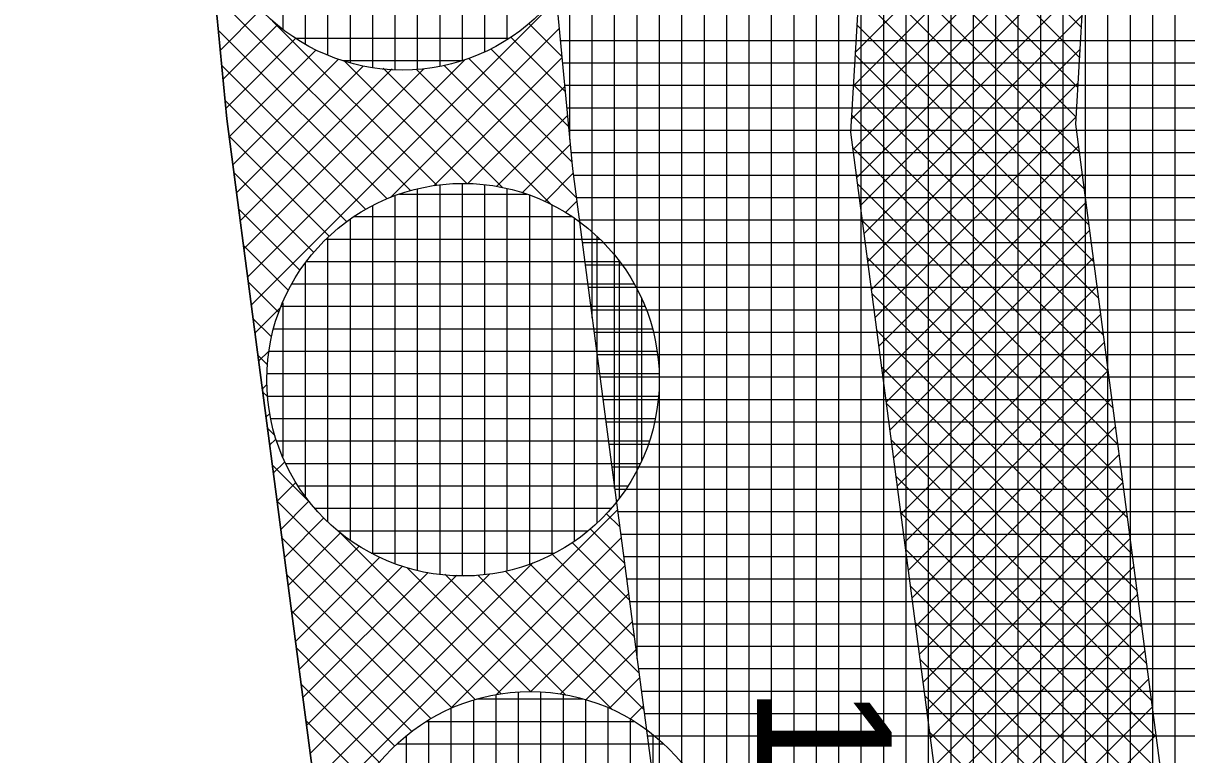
# Model space of a CAD drawing. Extents: x -565346 to -564154, y -1097386 to -1095620.
# Drawn here: x -564329.6 to -564319.23, y -1096012.08 to -1096005.56 of the extents above; entities that cross this region are included whole.
import ezdxf

# ---------------------------------------------------------------- set-up
doc = ezdxf.new("R2010")
doc.units = 0
for name, color, linetype in [('Vrstva 1', 7, 'Continuous'), ('Vrstva 40', 7, 'Continuous'), ('Vrstva 41', 7, 'Continuous'), ('Vrstva 42', 7, 'Continuous'), ('Vrstva 43', 7, 'Continuous'), ('Vrstva 44', 7, 'Continuous')]:
    doc.layers.add(name, color=color, linetype=linetype)

msp = doc.modelspace()

# ---------------------------------------------------------------- linework, layer by layer
at = {"layer": 'Vrstva 1'}
for p, q in [((-564332.63, -1095955.35), (-564327.79, -1096006.41)), ((-564327.79, -1096006.41), (-564321.97, -1096050.57))]:
    msp.add_line(p, q, dxfattribs=at)
at = {"layer": 'Vrstva 41'}
msp.add_lwpolyline([(-564213.14, -1096212.119), (-564215.677, -1096213.942), (-564248.76, -1096171.14), (-564286.49, -1096118.78), (-564303.06, -1096086.2), (-564321.97, -1096050.57), (-564327.79, -1096006.41), (-564332.63, -1095955.35), (-564334.17, -1095918.36), (-564331.082, -1095918.814), (-564329.607, -1095955.228), (-564324.705, -1096006.855), (-564319.072, -1096049.639), (-564283.916, -1096117.222), (-564246.344, -1096169.361)], close=True, dxfattribs=at)
at = {"layer": 'Vrstva 42'}
for p, q in [((-564320.053, -1096003.684), (-564322.183, -1096005.814)), ((-564322.058, -1096003.703), (-564320.167, -1096005.594)), ((-564320.071, -1096003.984), (-564322.201, -1096006.115)), ((-564322.074, -1096003.97), (-564320.183, -1096005.861)), ((-564320.089, -1096004.285), (-564322.219, -1096006.415)), ((-564322.09, -1096004.236), (-564320.199, -1096006.128)), ((-564322.106, -1096004.503), (-564320.214, -1096006.395)), ((-564320.107, -1096004.586), (-564322.206, -1096006.684)), ((-564322.121, -1096004.77), (-564320.185, -1096006.707)), ((-564320.125, -1096004.887), (-564322.173, -1096006.934)), ((-564322.137, -1096005.037), (-564320.142, -1096007.033)), ((-564320.143, -1096005.187), (-564322.14, -1096007.184)), ((-564327.895, -1096005.304), (-564326.149, -1096007.05)), ((-564324.848, -1096005.346), (-564327.571, -1096008.069)), ((-564322.153, -1096005.304), (-564320.099, -1096007.358)), ((-564327.484, -1096005.435), (-564327.848, -1096005.8)), ((-564327.337, -1096005.572), (-564327.823, -1096006.058)), ((-564327.38, -1096005.537), (-564325.915, -1096007.001)), ((-564325.095, -1096005.558), (-564324.8, -1096005.853)), ((-564322.169, -1096005.571), (-564320.056, -1096007.684)), ((-564320.161, -1096005.488), (-564322.107, -1096007.434)), ((-564327.865, -1096005.617), (-564326.36, -1096007.121)), ((-564324.824, -1096005.604), (-564326.329, -1096007.11)), ((-564327.174, -1096005.691), (-564327.799, -1096006.316)), ((-564325.256, -1096005.68), (-564324.77, -1096006.166)), ((-564326.993, -1096005.794), (-564327.769, -1096006.569)), ((-564326.794, -1096005.877), (-564327.736, -1096006.819)), ((-564325.667, -1096005.882), (-564327.604, -1096007.819)), ((-564324.799, -1096005.862), (-564325.942, -1096007.006)), ((-564325.633, -1096005.869), (-564324.711, -1096006.791)), ((-564325.435, -1096005.784), (-564324.741, -1096006.478)), ((-564322.185, -1096005.838), (-564320.013, -1096008.01)), ((-564320.178, -1096005.789), (-564322.074, -1096007.684)), ((-564327.836, -1096005.929), (-564326.551, -1096007.214)), ((-564326.572, -1096005.938), (-564327.703, -1096007.069)), ((-564326.315, -1096005.964), (-564327.67, -1096007.319)), ((-564326.031, -1096005.962), (-564327.637, -1096007.569)), ((-564326.738, -1096005.895), (-564325.647, -1096006.986)), ((-564326.394, -1096005.956), (-564325.33, -1096007.02)), ((-564326.1, -1096005.967), (-564324.892, -1096007.176)), ((-564325.851, -1096005.934), (-564324.671, -1096007.114)), ((-564320.196, -1096006.089), (-564322.041, -1096007.934)), ((-564324.775, -1096006.121), (-564325.64, -1096006.986)), ((-564322.201, -1096006.105), (-564319.97, -1096008.336)), ((-564327.806, -1096006.242), (-564326.722, -1096007.325)), ((-564324.75, -1096006.379), (-564325.383, -1096007.012)), ((-564322.217, -1096006.372), (-564319.928, -1096008.661)), ((-564320.214, -1096006.39), (-564322.008, -1096008.184)), ((-564327.77, -1096006.56), (-564326.876, -1096007.455)), ((-564324.726, -1096006.637), (-564325.155, -1096007.067)), ((-564322.208, -1096006.663), (-564319.885, -1096008.987)), ((-564320.192, -1096006.651), (-564321.975, -1096008.434)), ((-564327.727, -1096006.886), (-564327.014, -1096007.599)), ((-564324.7, -1096006.894), (-564324.951, -1096007.146)), ((-564320.159, -1096006.901), (-564321.942, -1096008.684)), ((-564322.165, -1096006.989), (-564319.842, -1096009.313)), ((-564327.684, -1096007.212), (-564327.136, -1096007.76)), ((-564324.667, -1096007.144), (-564324.768, -1096007.245)), ((-564320.126, -1096007.151), (-564321.909, -1096008.934)), ((-564322.123, -1096007.315), (-564319.799, -1096009.639)), ((-564320.093, -1096007.401), (-564321.876, -1096009.184)), ((-564327.641, -1096007.538), (-564327.24, -1096007.938)), ((-564322.08, -1096007.641), (-564319.756, -1096009.964)), ((-564320.061, -1096007.651), (-564321.844, -1096009.434)), ((-564327.598, -1096007.863), (-564327.326, -1096008.136)), ((-564320.028, -1096007.901), (-564321.811, -1096009.684)), ((-564322.037, -1096007.966), (-564319.713, -1096010.29)), ((-564327.308, -1096008.089), (-564327.538, -1096008.319)), ((-564319.995, -1096008.151), (-564321.778, -1096009.934)), ((-564327.556, -1096008.189), (-564327.391, -1096008.353)), ((-564321.994, -1096008.292), (-564319.67, -1096010.616)), ((-564327.412, -1096008.476), (-564327.505, -1096008.569)), ((-564319.962, -1096008.401), (-564321.745, -1096010.184)), ((-564327.513, -1096008.515), (-564327.427, -1096008.601)), ((-564321.951, -1096008.618), (-564319.627, -1096010.941)), ((-564319.929, -1096008.651), (-564321.712, -1096010.434)), ((-564327.432, -1096008.778), (-564327.473, -1096008.819)), ((-564327.47, -1096008.841), (-564327.426, -1096008.884)), ((-564321.908, -1096008.944), (-564319.585, -1096011.267)), ((-564319.896, -1096008.9), (-564321.679, -1096010.683)), ((-564327.406, -1096009.035), (-564327.44, -1096009.069)), ((-564327.427, -1096009.166), (-564327.359, -1096009.234)), ((-564319.863, -1096009.15), (-564321.646, -1096010.933)), ((-564327.351, -1096009.263), (-564327.407, -1096009.318)), ((-564321.865, -1096009.269), (-564319.542, -1096011.593)), ((-564319.83, -1096009.4), (-564321.613, -1096011.183)), ((-564327.384, -1096009.492), (-564327.042, -1096009.834)), ((-564327.272, -1096009.467), (-564327.374, -1096009.568)), ((-564321.822, -1096009.595), (-564319.499, -1096011.919)), ((-564327.173, -1096009.65), (-564327.341, -1096009.818)), ((-564319.797, -1096009.65), (-564321.58, -1096011.433)), ((-564327.341, -1096009.818), (-564325.573, -1096011.586)), ((-564327.056, -1096009.817), (-564327.308, -1096010.068)), ((-564324.305, -1096009.894), (-564326.979, -1096012.567)), ((-564324.405, -1096009.926), (-564324.285, -1096010.045)), ((-564321.779, -1096009.921), (-564319.456, -1096012.244)), ((-564319.764, -1096009.9), (-564321.547, -1096011.683)), ((-564326.923, -1096009.966), (-564327.275, -1096010.318)), ((-564326.774, -1096010.1), (-564327.242, -1096010.568)), ((-564326.784, -1096010.092), (-564325.341, -1096011.535)), ((-564324.549, -1096010.064), (-564324.242, -1096010.371)), ((-564327.298, -1096010.144), (-564325.782, -1096011.66)), ((-564326.609, -1096010.218), (-564327.209, -1096010.818)), ((-564324.272, -1096010.144), (-564325.792, -1096011.663)), ((-564324.71, -1096010.186), (-564324.199, -1096010.697)), ((-564319.732, -1096010.15), (-564321.515, -1096011.933)), ((-564326.426, -1096010.318), (-564327.176, -1096011.068)), ((-564324.888, -1096010.29), (-564324.156, -1096011.023)), ((-564321.737, -1096010.246), (-564319.413, -1096012.57)), ((-564326.224, -1096010.398), (-564327.143, -1096011.318)), ((-564325.994, -1096010.452), (-564327.11, -1096011.568)), ((-564325.061, -1096010.367), (-564327.011, -1096012.317)), ((-564326.184, -1096010.409), (-564325.079, -1096011.514)), ((-564324.239, -1096010.394), (-564325.388, -1096011.543)), ((-564325.303, -1096010.441), (-564324.071, -1096011.674)), ((-564325.086, -1096010.376), (-564324.113, -1096011.348)), ((-564319.699, -1096010.4), (-564321.482, -1096012.183)), ((-564327.255, -1096010.47), (-564325.97, -1096011.755)), ((-564325.738, -1096010.478), (-564327.077, -1096011.817)), ((-564325.442, -1096010.465), (-564327.044, -1096012.067)), ((-564325.843, -1096010.467), (-564324.765, -1096011.545)), ((-564325.551, -1096010.477), (-564324.353, -1096011.675)), ((-564324.206, -1096010.643), (-564325.077, -1096011.514)), ((-564321.694, -1096010.572), (-564319.37, -1096012.896)), ((-564319.666, -1096010.65), (-564321.449, -1096012.433)), ((-564327.212, -1096010.795), (-564326.138, -1096011.869)), ((-564324.173, -1096010.893), (-564324.817, -1096011.537)), ((-564321.651, -1096010.898), (-564319.327, -1096013.221)), ((-564319.633, -1096010.9), (-564321.416, -1096012.683)), ((-564327.169, -1096011.121), (-564326.291, -1096012)), ((-564324.14, -1096011.143), (-564324.586, -1096011.588)), ((-564319.6, -1096011.15), (-564321.383, -1096012.933)), ((-564321.608, -1096011.224), (-564319.284, -1096013.547)), ((-564327.126, -1096011.447), (-564326.427, -1096012.146)), ((-564324.107, -1096011.393), (-564324.377, -1096011.663)), ((-564319.567, -1096011.4), (-564321.35, -1096013.183)), ((-564321.565, -1096011.549), (-564319.241, -1096013.873)), ((-564324.075, -1096011.643), (-564324.191, -1096011.76)), ((-564319.534, -1096011.65), (-564321.317, -1096013.433)), ((-564327.083, -1096011.773), (-564326.548, -1096012.308)), ((-564321.522, -1096011.875), (-564319.199, -1096014.199)), ((-564319.501, -1096011.9), (-564321.284, -1096013.683))]:
    msp.add_line(p, q, dxfattribs=at)
msp.add_lwpolyline([(-564322.318, -1095918.024), (-564324.311, -1095917.856), (-564327.322, -1095953.642), (-564321.3, -1095990.958), (-564322.226, -1096006.529), (-564316.652, -1096048.867), (-564298.213, -1096083.6), (-564281.777, -1096115.914), (-564244.285, -1096167.937), (-564211.109, -1096210.658), (-564209.483, -1096209.49), (-564242.801, -1096166.581), (-564280.063, -1096114.871), (-564296.384, -1096082.78), (-564314.716, -1096048.249), (-564320.218, -1096006.455), (-564319.291, -1095990.856), (-564325.309, -1095953.567)], close=True, dxfattribs=at)
at = {"layer": 'Vrstva 43'}
for p, q in [((-564324.73, -1096006.592), (-564324.73, -1095857.093)), ((-564324.53, -1096008.184), (-564324.53, -1095858.142)), ((-564324.33, -1096009.703), (-564324.33, -1095859.19)), ((-564324.13, -1096011.222), (-564324.13, -1095860.238)), ((-564323.93, -1096012.741), (-564323.93, -1095861.287)), ((-564323.73, -1096014.26), (-564323.73, -1095862.335)), ((-564323.53, -1096015.779), (-564323.53, -1095863.383)), ((-564323.33, -1096017.298), (-564323.33, -1095864.432)), ((-564323.13, -1096018.818), (-564323.13, -1095865.48)), ((-564322.93, -1096020.337), (-564322.93, -1095866.529)), ((-564322.73, -1096021.856), (-564322.73, -1095953.855)), ((-564322.53, -1096023.375), (-564322.53, -1095955.095)), ((-564322.33, -1096024.894), (-564322.33, -1095956.334)), ((-564322.13, -1096026.413), (-564322.13, -1095957.573)), ((-564321.93, -1096027.932), (-564321.93, -1095958.813)), ((-564321.73, -1096029.451), (-564321.73, -1095960.052)), ((-564321.53, -1096030.97), (-564321.53, -1095961.291)), ((-564321.33, -1096032.489), (-564321.33, -1095962.531)), ((-564321.13, -1096034.008), (-564321.13, -1095963.77)), ((-564320.93, -1096035.527), (-564320.93, -1095965.009)), ((-564320.73, -1096037.046), (-564320.73, -1095966.249)), ((-564320.53, -1096038.565), (-564320.53, -1095967.488)), ((-564320.33, -1096040.084), (-564320.33, -1095968.727)), ((-564320.13, -1096041.603), (-564320.13, -1095969.967)), ((-564319.93, -1096043.122), (-564319.93, -1095971.206)), ((-564319.73, -1096044.641), (-564319.73, -1095972.445)), ((-564319.53, -1096046.16), (-564319.53, -1095973.685)), ((-564319.33, -1096047.679), (-564319.33, -1095974.924)), ((-564324.814, -1096005.71), (-564317.669, -1096005.71)), ((-564324.795, -1096005.91), (-564317.681, -1096005.91)), ((-564324.776, -1096006.11), (-564317.693, -1096006.11)), ((-564324.757, -1096006.31), (-564317.705, -1096006.31)), ((-564324.738, -1096006.51), (-564317.689, -1096006.51)), ((-564324.719, -1096006.71), (-564317.663, -1096006.71)), ((-564324.698, -1096006.91), (-564317.636, -1096006.91)), ((-564324.671, -1096007.11), (-564317.61, -1096007.11)), ((-564324.645, -1096007.31), (-564317.584, -1096007.31)), ((-564324.619, -1096007.51), (-564317.557, -1096007.51)), ((-564324.592, -1096007.71), (-564317.531, -1096007.71)), ((-564324.566, -1096007.91), (-564317.505, -1096007.91)), ((-564324.54, -1096008.11), (-564317.478, -1096008.11)), ((-564324.513, -1096008.31), (-564317.452, -1096008.31)), ((-564324.487, -1096008.51), (-564317.426, -1096008.51)), ((-564324.461, -1096008.71), (-564317.399, -1096008.71)), ((-564324.434, -1096008.91), (-564317.373, -1096008.91)), ((-564324.408, -1096009.11), (-564317.347, -1096009.11)), ((-564324.382, -1096009.31), (-564317.32, -1096009.31)), ((-564324.355, -1096009.51), (-564317.294, -1096009.51)), ((-564324.329, -1096009.71), (-564317.268, -1096009.71)), ((-564324.303, -1096009.91), (-564317.241, -1096009.91)), ((-564324.276, -1096010.11), (-564317.215, -1096010.11)), ((-564324.25, -1096010.31), (-564317.189, -1096010.31)), ((-564324.224, -1096010.51), (-564317.162, -1096010.51)), ((-564324.197, -1096010.71), (-564317.136, -1096010.71)), ((-564324.171, -1096010.91), (-564317.11, -1096010.91)), ((-564324.145, -1096011.11), (-564317.083, -1096011.11)), ((-564324.118, -1096011.31), (-564317.057, -1096011.31)), ((-564324.092, -1096011.51), (-564317.031, -1096011.51)), ((-564324.066, -1096011.71), (-564317.004, -1096011.71)), ((-564324.039, -1096011.91), (-564316.978, -1096011.91))]:
    msp.add_line(p, q, dxfattribs=at)
msp.add_lwpolyline([(-564339.576, -1095722.251), (-564332.487, -1095897.108), (-564334.985, -1095897.209), (-564334.17, -1095918.36), (-564331.082, -1095918.814), (-564329.607, -1095955.228), (-564324.705, -1096006.855), (-564319.072, -1096049.639)], dxfattribs=at)
at = {"layer": 'Vrstva 44'}
for p, q in [((-564326.69, -1096002.538), (-564326.69, -1096005.91)), ((-564326.49, -1096002.496), (-564326.49, -1096005.952)), ((-564326.29, -1096002.477), (-564326.29, -1096005.972)), ((-564326.09, -1096002.481), (-564326.09, -1096005.968)), ((-564325.89, -1096002.507), (-564325.89, -1096005.94)), ((-564325.69, -1096002.558), (-564325.69, -1096005.889)), ((-564326.89, -1096002.608), (-564326.89, -1096005.841)), ((-564325.49, -1096002.637), (-564325.49, -1096005.812)), ((-564327.09, -1096002.706), (-564327.09, -1096005.742)), ((-564325.29, -1096002.745), (-564325.29, -1096005.703)), ((-564327.29, -1096002.837), (-564327.29, -1096005.61)), ((-564327.178, -1096005.69), (-564325.27, -1096005.69)), ((-564326.753, -1096005.89), (-564325.694, -1096005.89)), ((-564325.89, -1096006.998), (-564325.89, -1096010.471)), ((-564325.69, -1096006.985), (-564325.69, -1096010.482)), ((-564325.49, -1096006.994), (-564325.49, -1096010.471)), ((-564326.29, -1096007.094), (-564326.29, -1096010.373)), ((-564326.248, -1096007.08), (-564325.114, -1096007.08)), ((-564326.09, -1096007.034), (-564326.09, -1096010.435)), ((-564325.29, -1096007.029), (-564325.29, -1096010.437)), ((-564325.09, -1096007.089), (-564325.09, -1096010.38)), ((-564326.49, -1096007.183), (-564326.49, -1096010.286)), ((-564324.89, -1096007.175), (-564324.89, -1096010.293)), ((-564326.69, -1096007.306), (-564326.69, -1096010.162)), ((-564326.653, -1096007.28), (-564324.708, -1096007.28)), ((-564324.69, -1096007.293), (-564324.69, -1096010.173)), ((-564326.901, -1096007.48), (-564324.462, -1096007.48)), ((-564326.89, -1096007.469), (-564326.89, -1096009.999)), ((-564324.49, -1096007.455), (-564324.49, -1096010.014)), ((-564327.09, -1096007.696), (-564327.09, -1096009.77)), ((-564327.077, -1096007.68), (-564324.287, -1096007.68)), ((-564324.29, -1096007.676), (-564324.29, -1096009.794)), ((-564327.208, -1096007.88), (-564324.155, -1096007.88)), ((-564327.29, -1096008.048), (-564327.29, -1096009.42)), ((-564324.09, -1096008.009), (-564324.09, -1096009.457)), ((-564327.303, -1096008.08), (-564324.06, -1096008.08)), ((-564327.371, -1096008.28), (-564323.994, -1096008.28)), ((-564327.413, -1096008.48), (-564323.952, -1096008.48)), ((-564327.429, -1096008.68), (-564323.933, -1096008.68)), ((-564327.424, -1096008.88), (-564323.939, -1096008.88)), ((-564327.395, -1096009.08), (-564323.968, -1096009.08)), ((-564327.344, -1096009.28), (-564324.021, -1096009.28)), ((-564327.263, -1096009.48), (-564324.1, -1096009.48)), ((-564327.151, -1096009.68), (-564324.212, -1096009.68)), ((-564327.004, -1096009.88), (-564324.361, -1096009.88)), ((-564326.797, -1096010.08), (-564324.567, -1096010.08)), ((-564326.5, -1096010.28), (-564324.866, -1096010.28)), ((-564325.77, -1096010.48), (-564325.579, -1096010.48)), ((-564325.59, -1096011.59), (-564325.59, -1096014.938)), ((-564325.558, -1096011.58), (-564324.612, -1096011.58)), ((-564325.39, -1096011.541), (-564325.39, -1096014.985)), ((-564325.19, -1096011.518), (-564325.19, -1096015.009)), ((-564324.99, -1096011.518), (-564324.99, -1096015.01)), ((-564324.79, -1096011.54), (-564324.79, -1096014.989)), ((-564324.59, -1096011.586), (-564324.59, -1096014.941)), ((-564325.79, -1096011.665), (-564325.79, -1096014.862)), ((-564324.39, -1096011.657), (-564324.39, -1096014.869)), ((-564326.01, -1096011.78), (-564324.158, -1096011.78)), ((-564325.99, -1096011.769), (-564325.99, -1096014.758)), ((-564324.19, -1096011.761), (-564324.19, -1096014.768)), ((-564323.99, -1096011.897), (-564323.99, -1096014.629)), ((-564326.271, -1096011.98), (-564323.896, -1096011.98)), ((-564326.19, -1096011.911), (-564326.19, -1096014.617))]:
    msp.add_line(p, q, dxfattribs=at)
for centre in [(-564326.223, -1096004.224), (-564325.682, -1096008.734), (-564325.082, -1096013.264)]:
    msp.add_circle(centre, 1.75, dxfattribs=at)

# ---------------------------------------------------------------- texts
at = {"layer": 'Vrstva 40'}
msp.add_text('11/10', height=1.2, rotation=270, dxfattribs=at).set_placement((-564323.06, -1096011.46))

doc.saveas('drawing.dxf')
